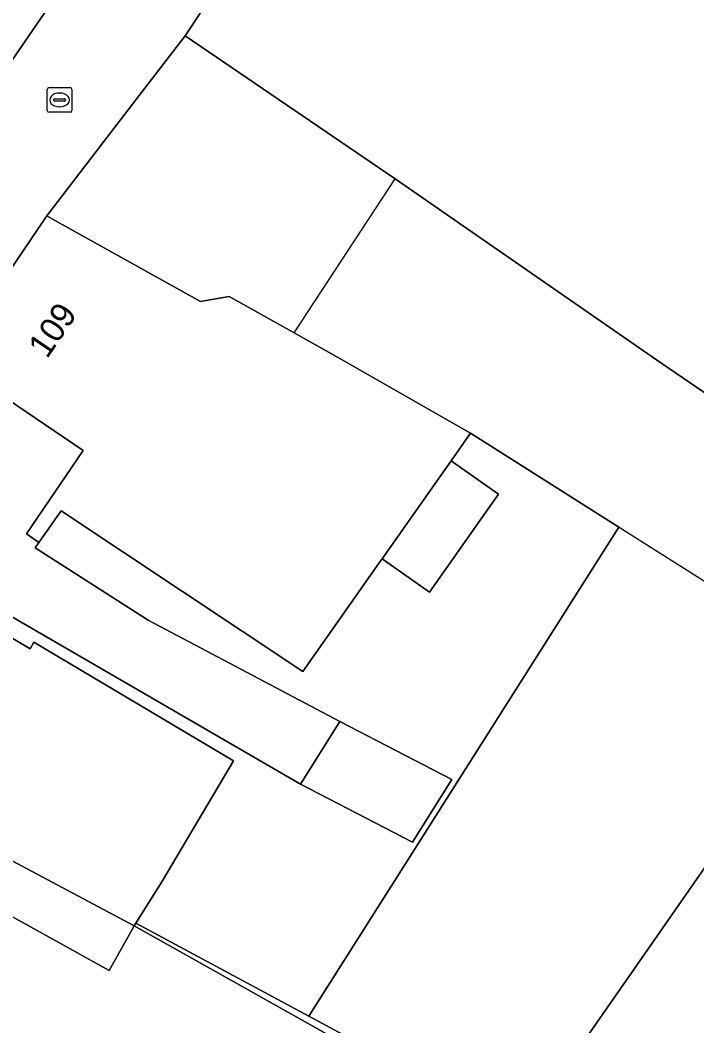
# Model space of a CAD drawing. Extents: x 160349 to 161355, y 381727 to 382854.
# Drawn here: x 160779.31 to 160806.76, y 382542.14 to 382582.95 of the extents above; entities that cross this region are included whole.
import ezdxf

# ---------------------------------------------------------------- set-up
doc = ezdxf.new("R2010")
doc.units = 0
for name, color, linetype in [('IMGEO_Brandkraan', 7, 'Continuous'), ('IMGEO_Erf', 7, 'Continuous'), ('IMGEO_Hek', 7, 'Continuous'), ('IMGEO_Pand', 7, 'Continuous'), ('IMGEO_Pand_nummerreeks', 7, 'Continuous'), ('IMGEO_Pand_overbouw', 7, 'Continuous'), ('IMGEO_Rijbaan_lokaal_gesloten', 7, 'Continuous'), ('IMGEO_Voetpad_open', 7, 'Continuous')]:
    doc.layers.add(name, color=color, linetype=linetype)

msp = doc.modelspace()

# ---------------------------------------------------------------- linework, layer by layer
at = {"layer": 'IMGEO_Brandkraan'}
for p, q in [((160780.486, 382580.211), (160781.338, 382580.211)), ((160780.411, 382579.285), (160780.411, 382580.137)), ((160780.899, 382579.991), (160780.924, 382579.991)), ((160781.412, 382580.137), (160781.412, 382579.285)), ((160780.67, 382579.705), (160780.67, 382579.717)), ((160781.108, 382579.668), (160780.71, 382579.668)), ((160780.713, 382579.754), (160781.111, 382579.754)), ((160780.922, 382579.431), (160780.897, 382579.431)), ((160781.154, 382579.717), (160781.154, 382579.705)), ((160781.338, 382579.211), (160780.486, 382579.211))]:
    msp.add_line(p, q, dxfattribs=at)
for points in [[(160780.486, 382580.211), (160781.338, 382580.211)], [(160780.411, 382579.285), (160780.411, 382580.137)], [(160781.412, 382580.137), (160781.412, 382579.285)], [(160781.338, 382579.211), (160780.486, 382579.211)]]:
    msp.add_lwpolyline(points, dxfattribs=at)
for centre, radius, start, end in [((160780.488, 382580.135), 0.0765, 91.552, 178.448), ((160780.488, 382580.135), 0.0765, 91.552, 178.448), ((160781.336, 382580.135), 0.0765, 1.552, 88.448), ((160781.336, 382580.135), 0.0765, 1.552, 88.448), ((160780.71, 382579.714), 0.0403, 85.8775, 175.7526), ((160780.707, 382579.704), 0.0366, 178.938, 274.7102), ((160781.111, 382579.711), 0.043, 264.8664, 352.4533), ((160781.115, 382579.716), 0.0386, 1.7309, 96.639), ((160780.488, 382579.287), 0.0765, 181.552, 268.448), ((160780.488, 382579.287), 0.0765, 181.552, 268.448), ((160781.336, 382579.287), 0.0765, 271.552, 358.448), ((160781.336, 382579.287), 0.0765, 271.552, 358.448)]:
    msp.add_arc(centre, radius, start, end, dxfattribs=at)
for centre, major_axis, ratio, start_param, end_param in [((160780.898, 382579.711), (-0.387, 0.002), 0.722429, 4.712389, 7.853982), ((160780.923, 382579.711), (-0.39, 0.002), 0.717154, 1.570796, 4.712389)]:
    msp.add_ellipse(centre, major_axis=major_axis, ratio=ratio, start_param=start_param, end_param=end_param, dxfattribs=at)
at = {"layer": 'IMGEO_Erf'}
for points in [[(160807.517, 382567.531), (160805.126, 382569.16), (160794.525, 382576.507), (160786.003, 382582.317), (160784.006, 382579.713), (160780.392, 382575.003), (160780.777, 382574.788), (160786.624, 382571.528), (160787.793, 382571.73), (160790.426, 382570.256), (160792.156, 382569.287), (160797.581, 382566.186), (160803.59, 382562.382), (160791.022, 382542.531), (160799.641, 382537.886), (160812.688, 382556.622)], [(160771.693, 382562.213), (160779.713, 382557.446), (160779.867, 382557.704), (160787.967, 382552.89), (160785.055, 382547.99), (160784.003, 382546.314), (160791.022, 382542.531), (160803.59, 382562.382), (160797.581, 382566.186), (160796.793, 382565.068), (160797.219, 382564.768), (160798.718, 382563.713), (160795.918, 382559.736), (160793.993, 382561.092), (160793.877, 382560.928), (160790.777, 382556.527), (160780.979, 382563.041), (160780.075, 382561.758), (160779.921, 382561.54), (160784.501, 382558.6), (160792.277, 382554.498), (160796.822, 382552.134), (160795.226, 382549.589), (160790.681, 382551.953), (160778.247, 382559.163)], [(160819.532, 382527.094), (160799.641, 382537.886), (160791.022, 382542.531), (160784.003, 382546.314), (160783.93, 382546.198), (160792.511, 382541.39), (160797.234, 382538.743), (160797.039, 382538.381), (160796.854, 382538.036), (160793.416, 382531.651), (160799.163, 382528.464), (160798.417, 382527.033), (160820.876, 382515.321)]]:
    msp.add_lwpolyline(points, dxfattribs=at)
msp.add_lwpolyline([(160777.502, 382549.622), (160777.631, 382549.839), (160776.019, 382551.369), (160767.685, 382556.323), (160766.744, 382554.928), (160770.832, 382552.049), (160777.165, 382547.587), (160782.92, 382544.395), (160783.729, 382545.839), (160783.93, 382546.198)], close=True, dxfattribs=at)
at = {"layer": 'IMGEO_Hek'}
msp.add_lwpolyline([(160797.581, 382566.186), (160812.688, 382556.622)], dxfattribs=at)
at = {"layer": 'IMGEO_Pand'}
for points in [[(160831.044, 382596.666), (160831.952, 382596.046), (160833.582, 382598.433), (160833.499, 382598.49), (160835.822, 382601.889), (160834.172, 382603.024), (160834.905, 382604.089), (160830.802, 382606.922), (160826.783, 382600.634), (160817.936, 382606.492), (160806.866, 382613.823), (160802.971, 382607.941), (160797.407, 382599.539), (160786.003, 382582.317), (160794.525, 382576.507), (160805.126, 382569.16), (160807.517, 382567.531), (160807.573, 382567.614), (160810.063, 382565.932), (160811.844, 382568.349), (160813.476, 382570.737), (160813.393, 382570.793)], [(160792.156, 382569.287), (160790.426, 382570.256), (160787.793, 382571.73), (160786.624, 382571.528), (160780.777, 382574.788), (160780.392, 382575.003), (160776.432, 382569.171), (160781.861, 382565.485), (160779.567, 382562.106), (160780.075, 382561.758), (160780.979, 382563.041), (160790.777, 382556.527), (160793.877, 382560.928), (160793.993, 382561.092), (160796.793, 382565.068), (160797.581, 382566.186)], [(160781.861, 382565.485), (160776.432, 382569.171), (160772.128, 382562.833), (160772.295, 382562.733), (160776.417, 382560.261), (160778.247, 382559.163), (160790.681, 382551.953), (160792.277, 382554.498), (160784.501, 382558.6), (160779.921, 382561.54), (160780.075, 382561.758), (160779.567, 382562.106)], [(160798.718, 382563.713), (160797.219, 382564.768), (160796.793, 382565.068), (160793.993, 382561.092), (160795.918, 382559.736)], [(160779.867, 382557.704), (160779.713, 382557.446), (160771.693, 382562.213), (160767.685, 382556.323), (160776.019, 382551.369), (160777.631, 382549.839), (160777.502, 382549.622), (160783.93, 382546.198), (160784.003, 382546.314), (160785.055, 382547.99), (160787.967, 382552.89)], [(160777.165, 382547.587), (160770.832, 382552.049), (160766.744, 382554.928), (160763.091, 382549.556), (160767.179, 382546.676), (160769.623, 382544.954), (160788.55, 382534.349), (160793.416, 382531.651), (160796.854, 382538.036), (160797.039, 382538.381), (160797.234, 382538.743), (160792.511, 382541.39), (160783.93, 382546.198), (160783.729, 382545.839), (160782.92, 382544.395)], [(160792.277, 382554.498), (160790.681, 382551.953), (160795.226, 382549.589), (160796.822, 382552.134)]]:
    msp.add_lwpolyline(points, close=True, dxfattribs=at)
msp.add_lwpolyline([(160812.688, 382556.622), (160799.641, 382537.886), (160819.532, 382527.094)], dxfattribs=at)
at = {"layer": 'IMGEO_Pand_overbouw'}
msp.add_lwpolyline([(160786.003, 382582.317), (160784.006, 382579.713), (160780.392, 382575.003), (160780.777, 382574.788), (160786.624, 382571.528), (160787.793, 382571.73), (160790.426, 382570.256), (160794.525, 382576.507)], close=True, dxfattribs=at)
at = {"layer": 'IMGEO_Rijbaan_lokaal_gesloten'}
msp.add_lwpolyline([(160799.205, 382610.813), (160800.002, 382611.976), (160798.571, 382612.945), (160766.747, 382566.578), (160768.188, 382565.595)], close=True, dxfattribs=at)
at = {"layer": 'IMGEO_Voetpad_open'}
msp.add_lwpolyline([(160797.407, 382599.539), (160802.971, 382607.941), (160801.065, 382609.529), (160799.205, 382610.813), (160768.188, 382565.595), (160772.128, 382562.833), (160776.432, 382569.171), (160780.392, 382575.003), (160784.006, 382579.713), (160786.003, 382582.317)], close=True, dxfattribs=at)

# ---------------------------------------------------------------- texts
at = {"layer": 'IMGEO_Pand_nummerreeks'}
msp.add_text('109', height=1, rotation=55.8233, dxfattribs=at).set_placement((160780.403, 382569.179))

doc.saveas('drawing.dxf')
